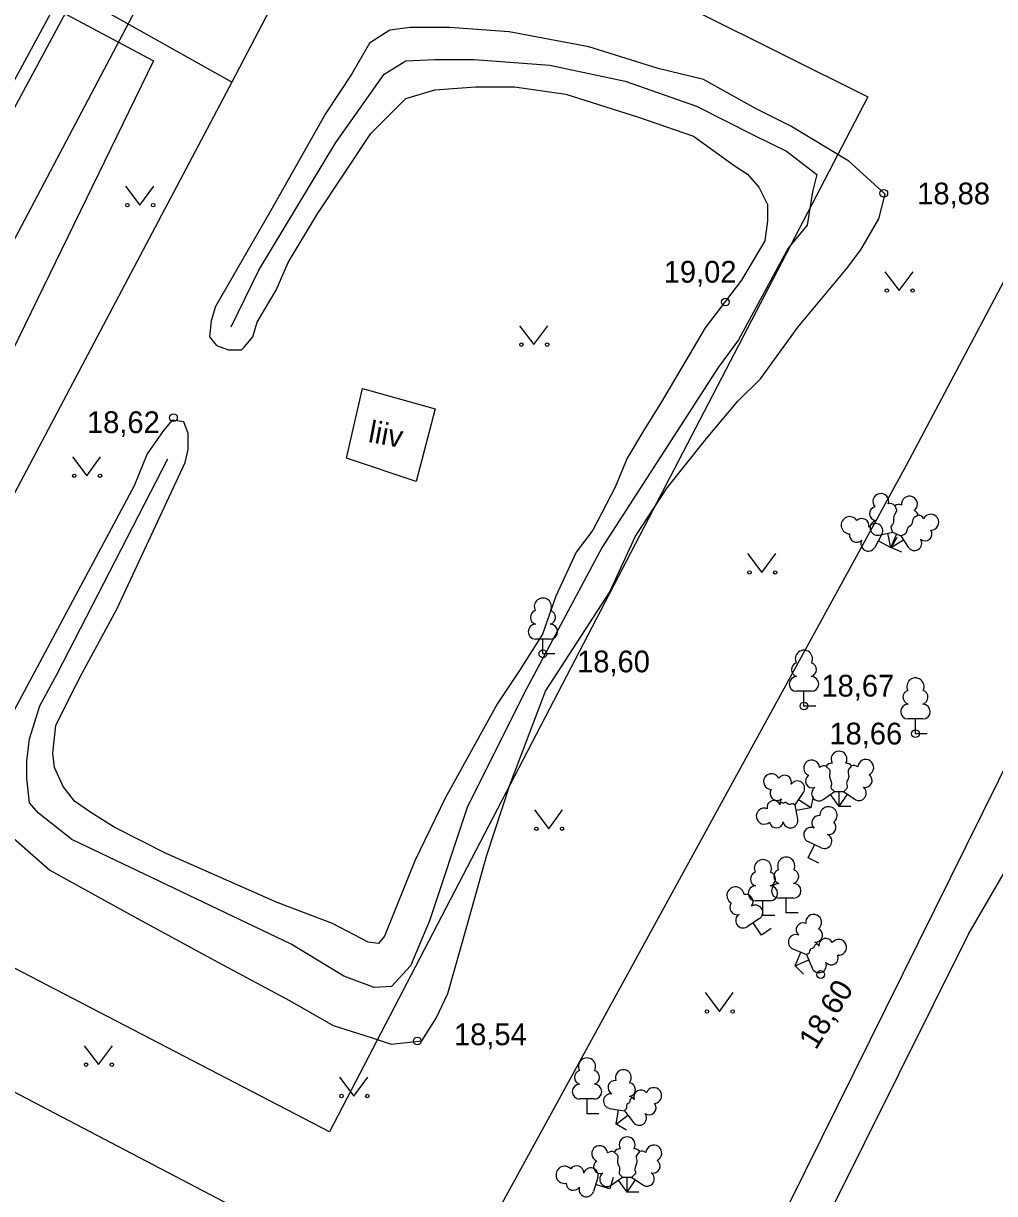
# Model space of a CAD drawing. Extents: x 713540 to 713867, y 6589774 to 6590061.
# Drawn here: x 713807.97 to 713839.23, y 6589974.67 to 6590012.33 of the extents above; entities that cross this region are included whole.
import ezdxf

# ---------------------------------------------------------------- set-up
doc = ezdxf.new("R2010")
doc.units = 0
for name, color, linetype in [('HALJASTUS', 7, 'Continuous'), ('HOONE', 7, 'Continuous'), ('HOONEDET', 7, 'Continuous'), ('KORGUS', 7, 'Continuous'), ('MPKAABEL', 7, 'Continuous'), ('PUU', 7, 'Continuous'), ('SITRASS', 7, 'Continuous'), ('TEE', 7, 'Continuous'), ('TTRASS', 7, 'Continuous'), ('VTRASS', 7, 'Continuous'), ('Слой 1', 7, 'Continuous')]:
    doc.layers.add(name, color=color, linetype=linetype)

msp = doc.modelspace()

# ---------------------------------------------------------------- linework, layer by layer
at = {"layer": 'HALJASTUS'}
for p, q in [((713811.257, 6590007.087), (713811.72, 6590006.48)), ((713811.72, 6590006.48), (713812.166, 6590007.087)), ((713835.697, 6590004.337), (713836.16, 6590003.73)), ((713836.16, 6590003.73), (713836.606, 6590004.337)), ((713823.937, 6590002.597), (713824.4, 6590001.99)), ((713824.4, 6590001.99), (713824.846, 6590002.597)), ((713809.547, 6589998.377), (713810.01, 6589997.77)), ((713810.01, 6589997.77), (713810.456, 6589998.377)), ((713831.277, 6589995.267), (713831.74, 6589994.66)), ((713831.74, 6589994.66), (713832.186, 6589995.267)), ((713824.417, 6589987.017), (713824.88, 6589986.41)), ((713824.88, 6589986.41), (713825.326, 6589987.017)), ((713829.907, 6589981.137), (713830.37, 6589980.53)), ((713830.37, 6589980.53), (713830.816, 6589981.137)), ((713809.927, 6589979.427), (713810.39, 6589978.82)), ((713810.39, 6589978.82), (713810.836, 6589979.427)), ((713818.147, 6589978.417), (713818.61, 6589977.81)), ((713818.61, 6589977.81), (713819.056, 6589978.417))]:
    msp.add_line(p, q, dxfattribs=at)
for points in [[(713834.46, 6590004.43), (713834.92, 6590005.04), (713835.5, 6590006.04), (713835.71, 6590006.83), (713834.54, 6590007.9), (713832.67, 6590009.02), (713831.55, 6590009.58), (713829.86, 6590010.52), (713828.4, 6590010.88), (713826.17, 6590011.57), (713823.6, 6590012.06), (713821.68, 6590012.2), (713820.42, 6590012.2), (713819.76, 6590012.11), (713819.11, 6590011.69), (713818.54, 6590010.71), (713817.7, 6590009.44), (713815.93, 6590006.31), (713814.15, 6590003.22), (713814.01, 6590002.76), (713813.96, 6590002.24), (713814.19, 6590001.96), (713814.57, 6590001.82), (713814.99, 6590001.82), (713815.08, 6590001.91), (713815.36, 6590002.24), (713815.5, 6590002.71), (713816.11, 6590003.74), (713816.49, 6590004.63), (713817.42, 6590006.17), (713819.15, 6590008.79), (713820.28, 6590009.91), (713821.21, 6590010.19), (713822.52, 6590010.29), (713823.78, 6590010.29), (713825.43, 6590010.05), (713827.77, 6590009.31), (713829.54, 6590008.7), (713830.85, 6590007.76), (713831.27, 6590007.48), (713831.64, 6590007.06), (713831.92, 6590006.5), (713831.92, 6590005.98), (713831.83, 6590005.33), (713831.08, 6590004.07), (713829.91, 6590002.53), (713828.51, 6590000.15), (713827.96, 6589999.27), (713827.4, 6589998.34), (713827.02, 6589997.4), (713826.3, 6589996.02), (713825.76, 6589995.31), (713825.11, 6589993.9), (713824.68, 6589992.67), (713823.94, 6589991.5), (713823.23, 6589990.44), (713821.55, 6589987.4), (713820.57, 6589985.38), (713819.59, 6589982.95), (713819.4, 6589982.72), (713819.07, 6589982.76), (713817.92, 6589983.36), (713816.14, 6589984.04), (713812.57, 6589985.62), (713810.89, 6589986.46), (713810.14, 6589986.93), (713809.62, 6589987.3), (713809.25, 6589987.77), (713808.97, 6589988.38), (713808.92, 6589988.84), (713809.02, 6589989.73), (713809.48, 6589990.67), (713809.86, 6589991.42), (713810.98, 6589993.48), (713813.18, 6589998.2), (713813.27, 6589998.62), (713813.27, 6589999.13), (713813.13, 6589999.51), (713812.76, 6589999.56), (713812.48, 6589999.23), (713811.96, 6589998.48), (713811.54, 6589997.45)], [(713814.66, 6590002.56), (713815.55, 6590004.39), (713818.03, 6590008.5), (713819.58, 6590010.7), (713820.28, 6590011.12), (713821.21, 6590011.17), (713822.48, 6590011.17), (713824.91, 6590010.98), (713827.34, 6590010.47), (713829.63, 6590009.67), (713831.46, 6590008.74), (713832.53, 6590008.22), (713833.51, 6590007.47), (713833.37, 6590006.91), (713833.19, 6590005.84), (713832.58, 6590005.09), (713830.99, 6590002.14), (713830.33, 6590001.25), (713826.6, 6589995.47), (713824.08, 6589990.75), (713822.25, 6589987.1), (713821.04, 6589983.45), (713820.43, 6589982), (713819.82, 6589981.34), (713819.26, 6589981.3), (713818.28, 6589981.67), (713816.59, 6589982.7), (713809.53, 6589986.07), (713808.46, 6589986.91), (713808.17, 6589987.24), (713808.08, 6589988.03), (713808.08, 6589988.59), (713808.17, 6589989.3), (713808.5, 6589990.37), (713809.06, 6589991.4), (713812.62, 6589998.32)], [(713807.65, 6589986.11), (713808.82, 6589985.08), (713811.53, 6589983.59), (713814.25, 6589982.11), (713816.53, 6589980.88), (713817.94, 6589980.08), (713819.16, 6589979.69), (713819.81, 6589979.48), (713820.79, 6589979.59), (713821.26, 6589980.32), (713821.63, 6589981.11), (713822.24, 6589983.27), (713822.89, 6589985.56), (713823.64, 6589987.85), (713824.77, 6589990.84), (713826.83, 6589994.01), (713827.67, 6589995.83), (713828.69, 6589997.38), (713829.96, 6589998.97), (713830.96, 6590000.17), (713831.69, 6590000.89), (713832.9, 6590002.56), (713834.46, 6590004.43)], [(713811.54, 6589997.45), (713807.34, 6589989.6)]]:
    msp.add_lwpolyline(points, dxfattribs=at)
for centre in [(713811.319, 6590006.48), (713812.148, 6590006.48), (713835.759, 6590003.73), (713836.588, 6590003.73), (713823.999, 6590001.99), (713824.828, 6590001.99), (713809.609, 6589997.77), (713810.438, 6589997.77), (713831.339, 6589994.66), (713832.168, 6589994.66), (713824.479, 6589986.41), (713825.308, 6589986.41), (713829.969, 6589980.53), (713830.798, 6589980.53), (713809.989, 6589978.82), (713810.818, 6589978.82), (713818.209, 6589977.81), (713819.038, 6589977.81)]:
    msp.add_circle(centre, 0.055, dxfattribs=at)
at = {"layer": 'HOONE'}
for points in [[(713853.13, 6590055.49), (713847.71, 6590042.61), (713840.88, 6590026.99), (713847.68, 6590019.43), (713836.38, 6589998.1), (713820.11, 6589968.4), (713812.16, 6589957.32), (713804.57, 6589946.51), (713791.35, 6589928.27), (713785.88, 6589931.15), (713778.18, 6589915.27), (713769.3, 6589896.72), (713774.33, 6589893.89), (713767.85, 6589880.54), (713761.86, 6589868.49), (713755.914, 6589856.728), (713753.12, 6589851.2), (713744.71, 6589834.75), (713742.63, 6589834)], [(713828.56, 6590036.98), (713814.68, 6590010.44)], [(713814.68, 6590010.44), (713808.55, 6590013.88)], [(713814.68, 6590010.44), (713805.3, 6589992.73)], [(713812.31, 6589967.31), (713815.77, 6589973.7), (713802.65, 6589980.56), (713799.28, 6589974.15), (713812.31, 6589967.31)]]:
    msp.add_lwpolyline(points, dxfattribs=at)
at = {"layer": 'HOONEDET'}
msp.add_lwpolyline([(713818.88, 6590000.58), (713821.22, 6589999.93), (713820.61, 6589997.59), (713818.37, 6589998.34), (713818.88, 6590000.58)], dxfattribs=at)
at = {"layer": 'KORGUS'}
for centre in [(713835.66, 6590006.86), (713830.56, 6590003.36), (713812.8, 6589999.64), (713824.69, 6589992.04), (713833.09, 6589990.36), (713836.68, 6589989.47), (713833.63, 6589981.72), (713820.65, 6589979.58)]:
    msp.add_circle(centre, 0.125, dxfattribs=at)
at = {"layer": 'MPKAABEL'}
for points in [[(713784.1, 6589970.19), (713785.47, 6589969.5), (713795.29, 6589987.61), (713821.59, 6590036.19), (713830.77, 6590052.99), (713831.67, 6590054.82)], [(713829.48, 6589965.13), (713838.39, 6589983.02), (713840.65, 6589986.91), (713847.76, 6589994.21), (713849.32, 6589995.33)]]:
    msp.add_lwpolyline(points, dxfattribs=at)
at = {"layer": 'PUU'}
for p, q in [((713835.598, 6589995.888), (713835.368, 6589995.467)), ((713835.507, 6589995.862), (713835.938, 6589995.956)), ((713835.89, 6589995.46), (713835.788, 6589995.922)), ((713835.89, 6589995.46), (713836.076, 6589995.897)), ((713836.082, 6589995.784), (713835.9, 6589995.45)), ((713835.938, 6589995.956), (713836.21, 6589995.84)), ((713836.21, 6589995.84), (713836.445, 6589995.473)), ((713835.9, 6589995.45), (713835.483, 6589995.677)), ((713835.89, 6589995.46), (713836.291, 6589995.713)), ((713836.24, 6589995.311), (713835.89, 6589995.46)), ((713824.93, 6589992.515), (713824.45, 6589992.515)), ((713824.69, 6589992.04), (713824.69, 6589992.515)), ((713825.07, 6589992.04), (713824.69, 6589992.04)), ((713833.33, 6589990.835), (713832.85, 6589990.835)), ((713833.09, 6589990.36), (713833.09, 6589990.835)), ((713833.47, 6589990.36), (713833.09, 6589990.36)), ((713836.92, 6589989.945), (713836.44, 6589989.945)), ((713836.68, 6589989.47), (713836.68, 6589989.945)), ((713837.06, 6589989.47), (713836.68, 6589989.47)), ((713832.811, 6589987.186), (713833.075, 6589987.582)), ((713833.71, 6589987.35), (713834.07, 6589987.605)), ((713834.22, 6589987.13), (713833.945, 6589987.515)), ((713834.07, 6589987.605), (713834.365, 6589987.605)), ((713834.22, 6589987.13), (713834.22, 6589987.605)), ((713834.22, 6589987.13), (713834.49, 6589987.52)), ((713834.365, 6589987.605), (713834.725, 6589987.36)), ((713832.894, 6589986.715), (713832.811, 6589987.186)), ((713833.31, 6589987.08), (713832.844, 6589986.996)), ((713833.31, 6589987.08), (713832.915, 6589987.344)), ((713833.386, 6589987.452), (713833.31, 6589987.08)), ((713834.6, 6589987.13), (713834.22, 6589987.13)), ((713833.65, 6589985.797), (713833.216, 6589986.002)), ((713833.23, 6589985.47), (713833.433, 6589985.899)), ((713833.574, 6589985.308), (713833.23, 6589985.47)), ((713832.01, 6589984.095), (713831.53, 6589984.095)), ((713831.77, 6589983.62), (713831.77, 6589984.095)), ((713832.76, 6589984.175), (713832.28, 6589984.175)), ((713832.52, 6589983.7), (713832.52, 6589984.175)), ((713832.9, 6589983.7), (713832.52, 6589983.7)), ((713831.661, 6589983.519), (713831.259, 6589983.257)), ((713831.72, 6589982.99), (713831.46, 6589983.388)), ((713832.15, 6589983.62), (713831.77, 6589983.62)), ((713832.038, 6589983.198), (713831.72, 6589982.99)), ((713832.731, 6589982.547), (713833.171, 6589982.36)), ((713832.81, 6589982), (713832.994, 6589982.436)), ((713832.81, 6589982), (713833.247, 6589982.188)), ((713833.171, 6589982.36), (713833.359, 6589981.923)), ((713833.081, 6589981.734), (713832.81, 6589982)), ((713826.35, 6589977.715), (713825.87, 6589977.715)), ((713826.11, 6589977.24), (713826.11, 6589977.715)), ((713826.838, 6589977.411), (713827.311, 6589977.338)), ((713827.05, 6589976.9), (713827.12, 6589977.368)), ((713827.311, 6589977.338), (713827.601, 6589976.962)), ((713826.49, 6589977.24), (713826.11, 6589977.24)), ((713827.05, 6589976.9), (713827.427, 6589977.19)), ((713827.378, 6589976.709), (713827.05, 6589976.9)), ((713826.458, 6589975.191), (713826.315, 6589974.733)), ((713826.954, 6589975.183), (713826.84, 6589974.82)), ((713826.89, 6589974.94), (713827.25, 6589975.195)), ((713827.4, 6589974.72), (713827.125, 6589975.105)), ((713827.25, 6589975.195), (713827.545, 6589975.195)), ((713827.4, 6589974.72), (713827.4, 6589975.195)), ((713827.4, 6589974.72), (713827.67, 6589975.11)), ((713827.545, 6589975.195), (713827.905, 6589974.95)), ((713826.84, 6589974.82), (713826.387, 6589974.962)), ((713827.78, 6589974.72), (713827.4, 6589974.72))]:
    msp.add_line(p, q, dxfattribs=at)
for points in [[(713836.016, 6589996.806), (713836.07, 6589996.672), (713836.072, 6589996.638), (713836.05, 6589996.588), (713836.001, 6589996.511), (713835.984, 6589996.469), (713835.971, 6589996.388), (713835.972, 6589996.289), (713835.964, 6589996.244), (713835.941, 6589996.205), (713835.902, 6589996.151), (713835.89, 6589996.123), (713835.893, 6589996.078), (713835.904, 6589996.041), (713835.938, 6589995.956)], [(713836.772, 6589996.499), (713836.64, 6589996.428), (713836.615, 6589996.407), (713836.593, 6589996.356), (713836.571, 6589996.267), (713836.558, 6589996.224), (713836.509, 6589996.158), (713836.436, 6589996.091), (713836.41, 6589996.054), (713836.397, 6589996.01), (713836.385, 6589995.945), (713836.373, 6589995.917), (713836.339, 6589995.888), (713836.304, 6589995.87), (713836.214, 6589995.838)], [(713833.807, 6589988.417), (713833.91, 6589988.315), (713833.925, 6589988.285), (713833.925, 6589988.23), (713833.91, 6589988.14), (713833.91, 6589988.095), (713833.93, 6589988.015), (713833.97, 6589987.925), (713833.98, 6589987.88), (713833.975, 6589987.835), (713833.96, 6589987.77), (713833.96, 6589987.74), (713833.98, 6589987.7), (713834.005, 6589987.67), (713834.07, 6589987.605)], [(713834.624, 6589988.431), (713834.53, 6589988.315), (713834.515, 6589988.285), (713834.515, 6589988.23), (713834.53, 6589988.14), (713834.535, 6589988.095), (713834.515, 6589988.015), (713834.475, 6589987.925), (713834.465, 6589987.88), (713834.47, 6589987.835), (713834.485, 6589987.77), (713834.485, 6589987.74), (713834.465, 6589987.7), (713834.44, 6589987.67), (713834.37, 6589987.605)], [(713832.326, 6589987.285), (713832.396, 6589987.25), (713832.415, 6589987.246), (713832.447, 6589987.25), (713832.485, 6589987.263), (713832.505, 6589987.264), (713832.537, 6589987.242), (713832.581, 6589987.208), (713832.604, 6589987.198), (713832.62, 6589987.2), (713832.651, 6589987.204), (713832.717, 6589987.226), (713832.738, 6589987.227), (713832.756, 6589987.218), (713832.788, 6589987.196), (713832.811, 6589987.186)], [(713833.518, 6589982.713), (713833.451, 6589982.674), (713833.437, 6589982.659), (713833.423, 6589982.631), (713833.413, 6589982.592), (713833.403, 6589982.574), (713833.367, 6589982.56), (713833.315, 6589982.542), (713833.293, 6589982.527), (713833.287, 6589982.513), (713833.273, 6589982.485), (713833.256, 6589982.417), (713833.245, 6589982.4), (713833.227, 6589982.389), (713833.192, 6589982.374), (713833.171, 6589982.36)], [(713827.56, 6589977.766), (713827.505, 6589977.711), (713827.495, 6589977.694), (713827.488, 6589977.663), (713827.488, 6589977.623), (713827.482, 6589977.603), (713827.452, 6589977.58), (713827.405, 6589977.55), (713827.388, 6589977.531), (713827.385, 6589977.515), (713827.378, 6589977.484), (713827.378, 6589977.415), (713827.373, 6589977.395), (713827.358, 6589977.38), (713827.328, 6589977.357), (713827.311, 6589977.338)], [(713826.987, 6589976.007), (713827.09, 6589975.905), (713827.105, 6589975.875), (713827.105, 6589975.82), (713827.09, 6589975.73), (713827.09, 6589975.685), (713827.11, 6589975.605), (713827.15, 6589975.515), (713827.16, 6589975.47), (713827.155, 6589975.425), (713827.14, 6589975.36), (713827.14, 6589975.33), (713827.16, 6589975.29), (713827.185, 6589975.26), (713827.25, 6589975.195)], [(713827.804, 6589976.021), (713827.71, 6589975.905), (713827.695, 6589975.875), (713827.695, 6589975.82), (713827.71, 6589975.73), (713827.715, 6589975.685), (713827.695, 6589975.605), (713827.655, 6589975.515), (713827.645, 6589975.47), (713827.65, 6589975.425), (713827.665, 6589975.36), (713827.665, 6589975.33), (713827.645, 6589975.29), (713827.62, 6589975.26), (713827.55, 6589975.195)]]:
    msp.add_lwpolyline(points, dxfattribs=at)
for centre, radius, start, end in [((713835.563, 6589996.944), 0.256, 102.436, 223.4506), ((713835.563, 6589996.944), 0.256, 341.4189, 102.4335), ((713835.866, 6589996.671), 0.202, 42.1353, 107.6383), ((713836.486, 6589996.858), 0.256, 66.8983, 187.9129), ((713836.486, 6589996.858), 0.256, 305.8812, 66.8958), ((713835.425, 6589996.55), 0.224, 102.3637, 265.432), ((713836.138, 6589996.645), 0.202, 61.6935, 127.1965), ((713836.574, 6589996.459), 0.202, 11.2827, 72.1006), ((713836.765, 6589996.297), 0.202, 27.2143, 88.0322), ((713837.173, 6589996.275), 0.256, 32.4191, 153.4337), ((713834.566, 6589996.178), 0.277, 33.9683, 268.8085), ((713834.952, 6589996.161), 0.233, 348.2392, 132.3743), ((713835.388, 6589996), 0.238, 331.9931, 151.3868), ((713835.458, 6589996.094), 0.237, 102.4347, 282.4337), ((713837.173, 6589996.275), 0.256, 271.402, 32.4166), ((713834.789, 6589995.862), 0.233, 170.4102, 314.53), ((713836.99, 6589995.899), 0.224, 229.4206, 32.4889), ((713835.161, 6589995.583), 0.238, 151.39, 330.7837), ((713836.644, 6589995.601), 0.237, 212.4189, 32.4178), ((713824.69, 6589993.56), 0.277, 332.5799, 207.4201), ((713824.52, 6589993.213), 0.233, 109.0217, 253.1415), ((713824.86, 6589993.213), 0.233, 286.8508, 70.9859), ((713824.453, 6589992.752), 0.238, 90.0016, 269.3953), ((713824.927, 6589992.752), 0.238, 270.6047, 89.9984), ((713833.09, 6589991.88), 0.277, 332.5799, 207.4201), ((713832.92, 6589991.533), 0.233, 109.0217, 253.1415), ((713833.26, 6589991.533), 0.233, 286.8508, 70.9859), ((713832.853, 6589991.072), 0.238, 90.0016, 269.3953), ((713833.327, 6589991.072), 0.238, 270.6047, 89.9984), ((713836.68, 6589990.99), 0.277, 332.5799, 207.4201), ((713836.51, 6589990.643), 0.233, 109.0217, 253.1415), ((713836.85, 6589990.643), 0.233, 286.8508, 70.9859), ((713836.443, 6589990.182), 0.238, 90.0016, 269.3953), ((713836.917, 6589990.182), 0.238, 270.6047, 89.9984), ((713833.337, 6589988.367), 0.256, 4.5218, 125.5364), ((713834.22, 6589988.65), 0.256, 90.0013, 211.0159), ((713834.22, 6589988.65), 0.256, 328.9841, 89.9987), ((713835.08, 6589988.383), 0.256, 55.522, 176.5367), ((713835.08, 6589988.383), 0.256, 294.5049, 55.5195), ((713833.337, 6589988.367), 0.256, 125.5389, 246.5536), ((713833.723, 6589988.234), 0.202, 65.2382, 130.7412), ((713833.983, 6589988.317), 0.202, 84.7965, 150.2995), ((713834.458, 6589988.317), 0.202, 34.3857, 95.2035), ((713834.696, 6589988.243), 0.202, 50.3173, 111.1351), ((713832.048, 6589987.927), 0.256, 146.1352, 267.1498), ((713832.048, 6589987.927), 0.256, 25.1181, 146.1327), ((713832.466, 6589987.911), 0.224, 343.1367, 146.205), ((713832.877, 6589987.714), 0.237, 326.135, 146.134), ((713833.365, 6589987.95), 0.224, 125.4667, 288.5349), ((713835.06, 6589987.965), 0.224, 252.5235, 55.5918), ((713832.222, 6589987.547), 0.225, 146.22, 309.031), ((713833.574, 6589987.544), 0.237, 125.5377, 305.5366), ((713834.858, 6589987.556), 0.237, 235.5219, 55.5208), ((713832.125, 6589987.094), 0.224, 27.0225, 190.0909), ((713832.559, 6589987.237), 0.237, 145.2839, 190.0199), ((713833.88, 6589986.844), 0.277, 307.2752, 182.1154), ((713831.813, 6589986.816), 0.256, 69.004, 190.0186), ((713831.813, 6589986.816), 0.256, 190.0211, 311.0357), ((713832.658, 6589986.675), 0.237, 190.0199, 10.0188), ((713833.577, 6589986.603), 0.233, 83.717, 227.8368), ((713832.202, 6589986.661), 0.224, 189.9488, 353.0171), ((713833.32, 6589986.216), 0.238, 64.6969, 244.0906), ((713833.885, 6589986.457), 0.233, 261.5461, 45.6812), ((713833.749, 6589986.013), 0.238, 245.3, 64.6937), ((713831.77, 6589985.14), 0.277, 332.5799, 207.4201), ((713832.52, 6589985.22), 0.277, 332.5799, 207.4201), ((713831.6, 6589984.793), 0.233, 109.0217, 253.1415), ((713831.94, 6589984.793), 0.233, 286.8508, 70.9859), ((713832.35, 6589984.873), 0.233, 109.0217, 253.1415), ((713832.69, 6589984.873), 0.233, 286.8508, 70.9859), ((713830.889, 6589984.263), 0.277, 5.7173, 240.5575), ((713831.533, 6589984.332), 0.238, 90.0016, 269.3953), ((713832.007, 6589984.332), 0.238, 270.6047, 89.9984), ((713832.283, 6589984.412), 0.238, 90.0016, 269.3953), ((713832.757, 6589984.412), 0.238, 270.6047, 89.9984), ((713831.221, 6589984.065), 0.233, 319.9883, 104.1234), ((713830.937, 6589983.879), 0.233, 142.1592, 286.279), ((713831.529, 6589983.716), 0.238, 303.7421, 123.1358), ((713831.132, 6589983.457), 0.238, 123.139, 302.5327), ((713833.063, 6589983.157), 0.224, 66.9115, 229.9798), ((713833.404, 6589983.399), 0.256, 66.9838, 187.9984), ((713833.404, 6589983.399), 0.256, 305.9667, 66.9813), ((713832.826, 6589982.767), 0.237, 66.9825, 246.9815), ((713833.467, 6589982.986), 0.224, 263.9852, 67.0536), ((713833.351, 6589982.544), 0.237, 22.2466, 66.9826), ((713833.794, 6589982.658), 0.225, 23.1827, 185.9937), ((713834.208, 6589982.596), 0.256, 23.0979, 144.1125), ((713834.208, 6589982.596), 0.256, 262.0808, 23.0954), ((713833.967, 6589982.255), 0.224, 220.0994, 23.1677), ((713833.577, 6589982.017), 0.237, 203.0977, 23.0966), ((713826.11, 6589978.76), 0.277, 332.5799, 207.4201), ((713825.94, 6589978.413), 0.233, 109.0217, 253.1415), ((713826.28, 6589978.413), 0.233, 286.8508, 70.9859), ((713827.279, 6589978.403), 0.256, 81.3175, 202.3321), ((713827.279, 6589978.403), 0.256, 320.3003, 81.315), ((713825.873, 6589977.952), 0.238, 90.0016, 269.3953), ((713826.347, 6589977.952), 0.238, 270.6047, 89.9984), ((713827.009, 6589978.084), 0.224, 81.2452, 244.3135), ((713827.443, 6589978.018), 0.224, 278.3189, 81.3873), ((713828.257, 6589977.824), 0.256, 37.4316, 158.4462), ((713826.876, 6589977.647), 0.237, 81.3162, 261.3152), ((713827.439, 6589977.561), 0.237, 36.5803, 81.3163), ((713827.841, 6589977.781), 0.225, 37.5164, 200.3274), ((713828.257, 6589977.824), 0.256, 276.4145, 37.4291), ((713828.108, 6589977.433), 0.224, 234.4331, 37.5014), ((713827.789, 6589977.107), 0.237, 217.4314, 37.4303), ((713826.517, 6589975.957), 0.256, 125.5389, 246.5536), ((713826.517, 6589975.957), 0.256, 4.5218, 125.5364), ((713827.4, 6589976.24), 0.256, 90.0013, 211.0159), ((713827.4, 6589976.24), 0.256, 328.9841, 89.9987), ((713828.26, 6589975.973), 0.256, 55.522, 176.5367), ((713828.26, 6589975.973), 0.256, 294.5049, 55.5195), ((713826.903, 6589975.824), 0.202, 65.2382, 130.7412), ((713827.162, 6589975.907), 0.202, 84.7965, 150.2995), ((713827.638, 6589975.907), 0.202, 34.3857, 95.2035), ((713827.876, 6589975.833), 0.202, 50.3173, 111.1351), ((713825.389, 6589975.274), 0.277, 45.1939, 280.0341), ((713825.772, 6589975.333), 0.233, 359.4649, 143.5999), ((713826.231, 6589975.26), 0.238, 343.2187, 162.6124), ((713826.545, 6589975.54), 0.224, 125.4667, 288.5349), ((713828.24, 6589975.555), 0.224, 252.5235, 55.5918), ((713826.754, 6589975.134), 0.237, 125.5377, 305.5366), ((713828.038, 6589975.146), 0.237, 235.5219, 55.5208), ((713825.67, 6589975.008), 0.233, 181.6358, 325.7556), ((713826.089, 6589974.806), 0.238, 162.6156, 342.0093)]:
    msp.add_arc(centre, radius, start, end, dxfattribs=at)
at = {"layer": 'SITRASS'}
msp.add_lwpolyline([(713825.4, 6590042.27), (713819.38, 6590031.36), (713805.92, 6590006.35), (713786.37, 6589970.3), (713784.17, 6589966.48)], dxfattribs=at)
at = {"layer": 'TEE'}
msp.add_lwpolyline([(713815.93, 6589940.77), (713824.03, 6589957.09), (713827.45, 6589963.93), (713830.46, 6589970.28), (713832.64, 6589974.38), (713839.88, 6589989.01), (713841.08, 6589990.62), (713843.27, 6589993.16), (713845.38, 6589995.42), (713849.26, 6589999.36), (713853.21, 6590002.79), (713857.03, 6590005.94), (713860.48, 6590008.86), (713861.98, 6590009.43), (713864.03, 6590009.89), (713866.671, 6590010.167)], dxfattribs=at)
at = {"layer": 'TTRASS'}
msp.add_lwpolyline([(713825.48, 6590039.11), (713803.23, 6589996.97)], dxfattribs=at)
at = {"layer": 'VTRASS'}
msp.add_lwpolyline([(713805.95, 6590014.44), (713812.16, 6590011.12), (713807.43, 6590001.41), (713797.05, 6589981.84)], dxfattribs=at)
at = {"layer": 'Слой 1'}
msp.add_lwpolyline([(713800.41, 6589978.59), (713774.49, 6589992.04), (713800.2, 6590039.34), (713825.44, 6590025.65), (713821.32, 6590016.86), (713835.15, 6590009.97), (713817.82, 6589976.66), (713803.26, 6589984.22)], close=True, dxfattribs=at)

# ---------------------------------------------------------------- texts
at = {"layer": 'KORGUS'}
for s, p in [('18,88', (713836.736, 6590006.505)), ('19,02', (713828.578, 6590003.985)), ('18,62', (713810.018, 6589999.145)), ('18,60', (713825.791, 6589991.445)), ('18,67', (713833.653, 6589990.665)), ('18,66', (713833.91, 6589989.125)), ('18,54', (713821.828, 6589979.445))]:
    msp.add_text(s, height=0.7, dxfattribs=at).set_placement(p)
msp.add_text('18,60', height=0.7, rotation=58.2916, dxfattribs=at).set_placement((713833.477, 6589979.268))
at = {"layer": 'TEE'}
msp.add_text('liiv', height=0.7, rotation=349.3913, dxfattribs=at).set_placement((713819.042, 6589998.866))

doc.saveas('drawing.dxf')
